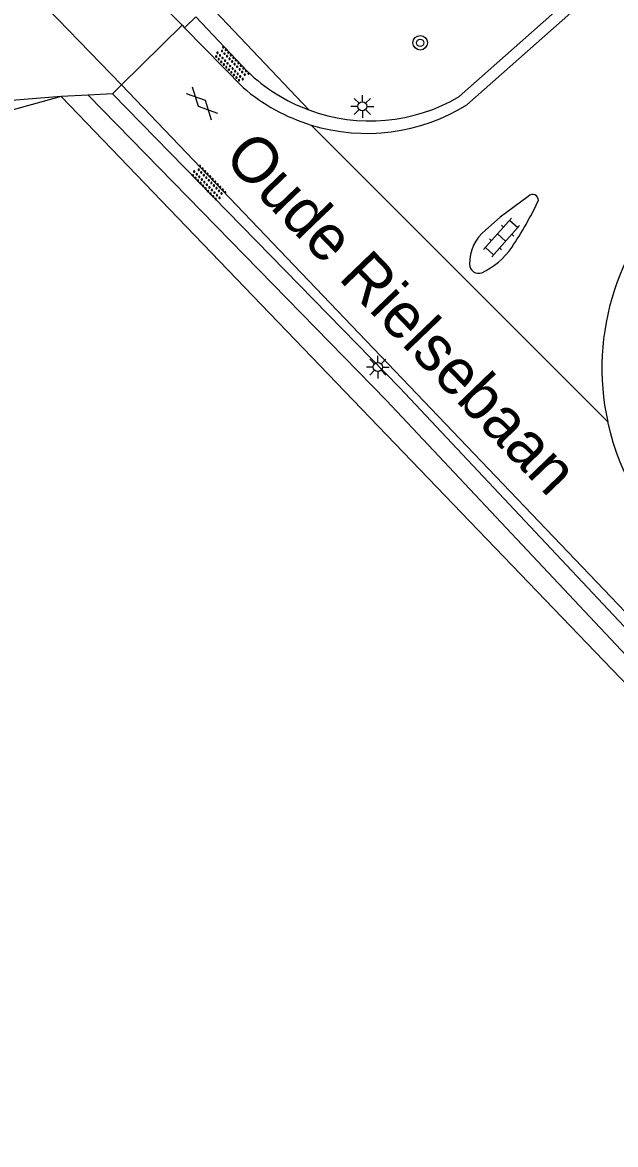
# Model space of a CAD drawing. Extents: x 124000 to 129000, y 395500 to 397503.
# Drawn here: x 128242.9 to 128275.5, y 396686.3 to 396747.8 of the extents above; entities that cross this region are included whole.
import ezdxf

# ---------------------------------------------------------------- set-up
doc = ezdxf.new("R2010")
doc.units = 0
for name, color, linetype in [('gg-afsc-erfafscheiding', 7, 'Continuous'), ('gg-afsc-hekwerk', 7, 'Continuous'), ('gg-anno-openbare ruimte label', 7, 'Continuous'), ('gg-knt-onverhard', 7, 'Continuous'), ('gg-knt-verharding', 7, 'Continuous'), ('gt-grn-groengrens NZ', 7, 'Continuous'), ('gt-symb-boom', 7, 'Continuous'), ('gt-symb-gesloten verharding', 7, 'Continuous'), ('gt-symb-klinker verharding', 7, 'Continuous'), ('gt-symb-lichtmast', 7, 'Continuous'), ('gt-symb-overige verharding', 7, 'Continuous')]:
    doc.layers.add(name, color=color, linetype=linetype)

# ---------------------------------------------------------------- blocks, each defined once
blk = doc.blocks.new('gt0-LMAST')
at = {"layer": 'gt-symb-lichtmast'}
for p, q in [((-0.005, 0.246), (-0.005, 0.621)), ((-0.182, 0.173), (-0.447, 0.438)), ((0.172, 0.173), (0.437, 0.438)), ((-0.255, -0.004), (-0.63, -0.004)), ((-0.182, -0.181), (-0.447, -0.446)), ((-0.005, -0.254), (-0.005, -0.629)), ((0.437, -0.446), (0.172, -0.181)), ((0.245, -0.004), (0.62, -0.004))]:
    blk.add_line(p, q, dxfattribs=at)
blk.add_circle((-0.005, -0.004), 0.25, dxfattribs=at)
blk = doc.blocks.new('gt0-KL1')
at = {"layer": 'gt-symb-klinker verharding'}
for p, q in [((-1.15, 0.3), (1.15, 0.3)), ((-1, -0.3), (-1, 0.3)), ((-0.5, 0.3), (-0.5, 0.45)), ((0, -0.3), (0, 0.3)), ((0.5, 0.3), (0.5, 0.45)), ((1, -0.3), (1, 0.3)), ((-1.15, -0.3), (1.15, -0.3)), ((-0.5, -0.45), (-0.5, -0.3)), ((0.5, -0.45), (0.5, -0.3))]:
    blk.add_line(p, q, dxfattribs=at)
blk = doc.blocks.new('gt0-GESVH1')
at = {"layer": 'gt-symb-gesloten verharding'}
for p, q in [((-0.992, -0.261), (0.008, 0.239)), ((0.008, -0.261), (-0.992, 0.239)), ((0.008, 0.239), (1.008, -0.261)), ((1.008, 0.239), (0.008, -0.261))]:
    blk.add_line(p, q, dxfattribs=at)
blk = doc.blocks.new('gt0-OVH')
at = {"layer": 'gt-symb-overige verharding'}
for points in [[(-0.972, 0.298), (-0.967, 0.308), (-0.965, 0.319), (-0.966, 0.33), (-0.971, 0.34), (-0.978, 0.348), (-0.988, 0.353), (-0.999, 0.355), (-1.01, 0.354), (-1.02, 0.349), (-1.028, 0.342), (-1.033, 0.332), (-1.035, 0.321), (-1.034, 0.31), (-1.029, 0.3), (-1.022, 0.292), (-1.012, 0.287), (-1.001, 0.285), (-0.99, 0.286), (-0.98, 0.291)], [(-0.872, 0.106), (-0.867, 0.116), (-0.865, 0.126), (-0.866, 0.137), (-0.871, 0.147), (-0.878, 0.156), (-0.888, 0.161), (-0.899, 0.163), (-0.91, 0.162), (-0.92, 0.157), (-0.928, 0.15), (-0.933, 0.14), (-0.935, 0.129), (-0.934, 0.118), (-0.929, 0.108), (-0.922, 0.1), (-0.912, 0.095), (-0.901, 0.092), (-0.89, 0.094), (-0.88, 0.098)], [(-0.772, 0.298), (-0.767, 0.308), (-0.765, 0.319), (-0.766, 0.33), (-0.771, 0.34), (-0.778, 0.348), (-0.788, 0.353), (-0.799, 0.355), (-0.81, 0.354), (-0.82, 0.349), (-0.828, 0.342), (-0.833, 0.332), (-0.835, 0.321), (-0.834, 0.31), (-0.829, 0.3), (-0.822, 0.292), (-0.812, 0.287), (-0.801, 0.285), (-0.79, 0.286), (-0.78, 0.291)], [(-0.672, 0.106), (-0.667, 0.116), (-0.665, 0.126), (-0.666, 0.137), (-0.671, 0.147), (-0.678, 0.156), (-0.688, 0.161), (-0.699, 0.163), (-0.71, 0.162), (-0.72, 0.157), (-0.728, 0.15), (-0.733, 0.14), (-0.735, 0.129), (-0.734, 0.118), (-0.729, 0.108), (-0.722, 0.1), (-0.712, 0.095), (-0.701, 0.092), (-0.69, 0.094), (-0.68, 0.098)], [(-0.572, 0.298), (-0.567, 0.308), (-0.565, 0.319), (-0.566, 0.33), (-0.571, 0.34), (-0.578, 0.348), (-0.588, 0.353), (-0.599, 0.355), (-0.61, 0.354), (-0.62, 0.349), (-0.628, 0.342), (-0.633, 0.332), (-0.635, 0.321), (-0.634, 0.31), (-0.629, 0.3), (-0.622, 0.292), (-0.612, 0.287), (-0.601, 0.285), (-0.59, 0.286), (-0.58, 0.291)], [(-0.472, 0.106), (-0.467, 0.116), (-0.465, 0.126), (-0.466, 0.137), (-0.471, 0.147), (-0.478, 0.156), (-0.488, 0.161), (-0.499, 0.163), (-0.51, 0.162), (-0.52, 0.157), (-0.528, 0.15), (-0.533, 0.14), (-0.535, 0.129), (-0.534, 0.118), (-0.529, 0.108), (-0.522, 0.1), (-0.512, 0.095), (-0.501, 0.092), (-0.49, 0.094), (-0.48, 0.098)], [(-0.372, 0.298), (-0.367, 0.308), (-0.365, 0.319), (-0.366, 0.33), (-0.371, 0.34), (-0.378, 0.348), (-0.388, 0.353), (-0.399, 0.355), (-0.41, 0.354), (-0.42, 0.349), (-0.428, 0.342), (-0.433, 0.332), (-0.435, 0.321), (-0.434, 0.31), (-0.429, 0.3), (-0.422, 0.292), (-0.412, 0.287), (-0.401, 0.285), (-0.39, 0.286), (-0.38, 0.291)], [(-0.272, 0.106), (-0.267, 0.116), (-0.265, 0.126), (-0.266, 0.137), (-0.271, 0.147), (-0.278, 0.156), (-0.288, 0.161), (-0.299, 0.163), (-0.31, 0.162), (-0.32, 0.157), (-0.328, 0.15), (-0.333, 0.14), (-0.335, 0.129), (-0.334, 0.118), (-0.329, 0.108), (-0.322, 0.1), (-0.312, 0.095), (-0.301, 0.092), (-0.29, 0.094), (-0.28, 0.098)], [(-0.172, 0.298), (-0.167, 0.308), (-0.165, 0.319), (-0.166, 0.33), (-0.171, 0.34), (-0.178, 0.348), (-0.188, 0.353), (-0.199, 0.355), (-0.21, 0.354), (-0.22, 0.349), (-0.228, 0.342), (-0.233, 0.332), (-0.235, 0.321), (-0.234, 0.31), (-0.229, 0.3), (-0.222, 0.292), (-0.212, 0.287), (-0.201, 0.285), (-0.19, 0.286), (-0.18, 0.291)], [(-0.072, 0.106), (-0.067, 0.116), (-0.065, 0.126), (-0.066, 0.137), (-0.071, 0.147), (-0.078, 0.156), (-0.088, 0.161), (-0.099, 0.163), (-0.11, 0.162), (-0.12, 0.157), (-0.128, 0.15), (-0.133, 0.14), (-0.135, 0.129), (-0.134, 0.118), (-0.129, 0.108), (-0.122, 0.1), (-0.112, 0.095), (-0.101, 0.092), (-0.09, 0.094), (-0.08, 0.098)], [(0.028, 0.298), (0.033, 0.308), (0.035, 0.319), (0.034, 0.33), (0.029, 0.34), (0.022, 0.348), (0.012, 0.353), (0.001, 0.355), (-0.01, 0.354), (-0.02, 0.349), (-0.028, 0.342), (-0.033, 0.332), (-0.035, 0.321), (-0.034, 0.31), (-0.029, 0.3), (-0.022, 0.292), (-0.012, 0.287), (-0.001, 0.285), (0.01, 0.286), (0.02, 0.291)], [(0.128, 0.106), (0.133, 0.116), (0.135, 0.126), (0.134, 0.137), (0.129, 0.147), (0.122, 0.156), (0.112, 0.161), (0.101, 0.163), (0.09, 0.162), (0.08, 0.157), (0.072, 0.15), (0.067, 0.14), (0.065, 0.129), (0.066, 0.118), (0.071, 0.108), (0.078, 0.1), (0.088, 0.095), (0.099, 0.092), (0.11, 0.094), (0.12, 0.098)], [(0.228, 0.298), (0.233, 0.308), (0.235, 0.319), (0.234, 0.33), (0.229, 0.34), (0.222, 0.348), (0.212, 0.353), (0.201, 0.355), (0.19, 0.354), (0.18, 0.349), (0.172, 0.342), (0.167, 0.332), (0.165, 0.321), (0.166, 0.31), (0.171, 0.3), (0.178, 0.292), (0.188, 0.287), (0.199, 0.285), (0.21, 0.286), (0.22, 0.291)], [(0.328, 0.106), (0.333, 0.116), (0.335, 0.126), (0.334, 0.137), (0.329, 0.147), (0.322, 0.156), (0.312, 0.161), (0.301, 0.163), (0.29, 0.162), (0.28, 0.157), (0.272, 0.15), (0.267, 0.14), (0.265, 0.129), (0.266, 0.118), (0.271, 0.108), (0.278, 0.1), (0.288, 0.095), (0.299, 0.092), (0.31, 0.094), (0.32, 0.098)], [(0.428, 0.298), (0.433, 0.308), (0.435, 0.319), (0.434, 0.33), (0.429, 0.34), (0.422, 0.348), (0.412, 0.353), (0.401, 0.355), (0.39, 0.354), (0.38, 0.349), (0.372, 0.342), (0.367, 0.332), (0.365, 0.321), (0.366, 0.31), (0.371, 0.3), (0.378, 0.292), (0.388, 0.287), (0.399, 0.285), (0.41, 0.286), (0.42, 0.291)], [(0.528, 0.106), (0.533, 0.116), (0.535, 0.126), (0.534, 0.137), (0.529, 0.147), (0.522, 0.156), (0.512, 0.161), (0.501, 0.163), (0.49, 0.162), (0.48, 0.157), (0.472, 0.15), (0.467, 0.14), (0.465, 0.129), (0.466, 0.118), (0.471, 0.108), (0.478, 0.1), (0.488, 0.095), (0.499, 0.092), (0.51, 0.094), (0.52, 0.098)], [(0.628, 0.298), (0.633, 0.308), (0.635, 0.319), (0.634, 0.33), (0.629, 0.34), (0.622, 0.348), (0.612, 0.353), (0.601, 0.355), (0.59, 0.354), (0.58, 0.349), (0.572, 0.342), (0.567, 0.332), (0.565, 0.321), (0.566, 0.31), (0.571, 0.3), (0.578, 0.292), (0.588, 0.287), (0.599, 0.285), (0.61, 0.286), (0.62, 0.291)], [(0.728, 0.106), (0.733, 0.116), (0.735, 0.126), (0.734, 0.137), (0.729, 0.147), (0.722, 0.156), (0.712, 0.161), (0.701, 0.163), (0.69, 0.162), (0.68, 0.157), (0.672, 0.15), (0.667, 0.14), (0.665, 0.129), (0.666, 0.118), (0.671, 0.108), (0.678, 0.1), (0.688, 0.095), (0.699, 0.092), (0.71, 0.094), (0.72, 0.098)], [(0.828, 0.298), (0.833, 0.308), (0.835, 0.319), (0.834, 0.33), (0.829, 0.34), (0.822, 0.348), (0.812, 0.353), (0.801, 0.355), (0.79, 0.354), (0.78, 0.349), (0.772, 0.342), (0.767, 0.332), (0.765, 0.321), (0.766, 0.31), (0.771, 0.3), (0.778, 0.292), (0.788, 0.287), (0.799, 0.285), (0.81, 0.286), (0.82, 0.291)], [(0.928, 0.106), (0.933, 0.116), (0.935, 0.126), (0.934, 0.137), (0.929, 0.147), (0.922, 0.156), (0.912, 0.161), (0.901, 0.163), (0.89, 0.162), (0.88, 0.157), (0.872, 0.15), (0.867, 0.14), (0.865, 0.129), (0.866, 0.118), (0.871, 0.108), (0.878, 0.1), (0.888, 0.095), (0.899, 0.092), (0.91, 0.094), (0.92, 0.098)], [(1.028, 0.298), (1.033, 0.308), (1.035, 0.319), (1.034, 0.33), (1.029, 0.34), (1.022, 0.348), (1.012, 0.353), (1.001, 0.355), (0.99, 0.354), (0.98, 0.349), (0.972, 0.342), (0.967, 0.332), (0.965, 0.321), (0.966, 0.31), (0.971, 0.3), (0.978, 0.292), (0.988, 0.287), (0.999, 0.285), (1.01, 0.286), (1.02, 0.291)], [(-0.972, -0.142), (-0.967, -0.132), (-0.965, -0.121), (-0.966, -0.11), (-0.971, -0.1), (-0.978, -0.092), (-0.988, -0.087), (-0.999, -0.085), (-1.01, -0.086), (-1.02, -0.091), (-1.028, -0.098), (-1.033, -0.108), (-1.035, -0.119), (-1.034, -0.13), (-1.029, -0.14), (-1.022, -0.148), (-1.012, -0.153), (-1.001, -0.155), (-0.99, -0.154), (-0.98, -0.149)], [(-0.872, -0.334), (-0.867, -0.324), (-0.865, -0.314), (-0.866, -0.303), (-0.871, -0.293), (-0.878, -0.284), (-0.888, -0.279), (-0.899, -0.277), (-0.91, -0.278), (-0.92, -0.283), (-0.928, -0.29), (-0.933, -0.3), (-0.935, -0.311), (-0.934, -0.322), (-0.929, -0.332), (-0.922, -0.34), (-0.912, -0.345), (-0.901, -0.348), (-0.89, -0.346), (-0.88, -0.342)], [(-0.772, -0.142), (-0.767, -0.132), (-0.765, -0.121), (-0.766, -0.11), (-0.771, -0.1), (-0.778, -0.092), (-0.788, -0.087), (-0.799, -0.085), (-0.81, -0.086), (-0.82, -0.091), (-0.828, -0.098), (-0.833, -0.108), (-0.835, -0.119), (-0.834, -0.13), (-0.829, -0.14), (-0.822, -0.148), (-0.812, -0.153), (-0.801, -0.155), (-0.79, -0.154), (-0.78, -0.149)], [(-0.672, -0.334), (-0.667, -0.324), (-0.665, -0.314), (-0.666, -0.303), (-0.671, -0.293), (-0.678, -0.284), (-0.688, -0.279), (-0.699, -0.277), (-0.71, -0.278), (-0.72, -0.283), (-0.728, -0.29), (-0.733, -0.3), (-0.735, -0.311), (-0.734, -0.322), (-0.729, -0.332), (-0.722, -0.34), (-0.712, -0.345), (-0.701, -0.348), (-0.69, -0.346), (-0.68, -0.342)], [(-0.572, -0.142), (-0.567, -0.132), (-0.565, -0.121), (-0.566, -0.11), (-0.571, -0.1), (-0.578, -0.092), (-0.588, -0.087), (-0.599, -0.085), (-0.61, -0.086), (-0.62, -0.091), (-0.628, -0.098), (-0.633, -0.108), (-0.635, -0.119), (-0.634, -0.13), (-0.629, -0.14), (-0.622, -0.148), (-0.612, -0.153), (-0.601, -0.155), (-0.59, -0.154), (-0.58, -0.149)], [(-0.472, -0.334), (-0.467, -0.324), (-0.465, -0.314), (-0.466, -0.303), (-0.471, -0.293), (-0.478, -0.284), (-0.488, -0.279), (-0.499, -0.277), (-0.51, -0.278), (-0.52, -0.283), (-0.528, -0.29), (-0.533, -0.3), (-0.535, -0.311), (-0.534, -0.322), (-0.529, -0.332), (-0.522, -0.34), (-0.512, -0.345), (-0.501, -0.348), (-0.49, -0.346), (-0.48, -0.342)], [(-0.372, -0.142), (-0.367, -0.132), (-0.365, -0.121), (-0.366, -0.11), (-0.371, -0.1), (-0.378, -0.092), (-0.388, -0.087), (-0.399, -0.085), (-0.41, -0.086), (-0.42, -0.091), (-0.428, -0.098), (-0.433, -0.108), (-0.435, -0.119), (-0.434, -0.13), (-0.429, -0.14), (-0.422, -0.148), (-0.412, -0.153), (-0.401, -0.155), (-0.39, -0.154), (-0.38, -0.149)], [(-0.272, -0.334), (-0.267, -0.324), (-0.265, -0.314), (-0.266, -0.303), (-0.271, -0.293), (-0.278, -0.284), (-0.288, -0.279), (-0.299, -0.277), (-0.31, -0.278), (-0.32, -0.283), (-0.328, -0.29), (-0.333, -0.3), (-0.335, -0.311), (-0.334, -0.322), (-0.329, -0.332), (-0.322, -0.34), (-0.312, -0.345), (-0.301, -0.348), (-0.29, -0.346), (-0.28, -0.342)], [(-0.172, -0.142), (-0.167, -0.132), (-0.165, -0.121), (-0.166, -0.11), (-0.171, -0.1), (-0.178, -0.092), (-0.188, -0.087), (-0.199, -0.085), (-0.21, -0.086), (-0.22, -0.091), (-0.228, -0.098), (-0.233, -0.108), (-0.235, -0.119), (-0.234, -0.13), (-0.229, -0.14), (-0.222, -0.148), (-0.212, -0.153), (-0.201, -0.155), (-0.19, -0.154), (-0.18, -0.149)], [(-0.072, -0.334), (-0.067, -0.324), (-0.065, -0.314), (-0.066, -0.303), (-0.071, -0.293), (-0.078, -0.284), (-0.088, -0.279), (-0.099, -0.277), (-0.11, -0.278), (-0.12, -0.283), (-0.128, -0.29), (-0.133, -0.3), (-0.135, -0.311), (-0.134, -0.322), (-0.129, -0.332), (-0.122, -0.34), (-0.112, -0.345), (-0.101, -0.348), (-0.09, -0.346), (-0.08, -0.342)], [(0.028, -0.142), (0.033, -0.132), (0.035, -0.121), (0.034, -0.11), (0.029, -0.1), (0.022, -0.092), (0.012, -0.087), (0.001, -0.085), (-0.01, -0.086), (-0.02, -0.091), (-0.028, -0.098), (-0.033, -0.108), (-0.035, -0.119), (-0.034, -0.13), (-0.029, -0.14), (-0.022, -0.148), (-0.012, -0.153), (-0.001, -0.155), (0.01, -0.154), (0.02, -0.149)], [(0.128, -0.334), (0.133, -0.324), (0.135, -0.314), (0.134, -0.303), (0.129, -0.293), (0.122, -0.284), (0.112, -0.279), (0.101, -0.277), (0.09, -0.278), (0.08, -0.283), (0.072, -0.29), (0.067, -0.3), (0.065, -0.311), (0.066, -0.322), (0.071, -0.332), (0.078, -0.34), (0.088, -0.345), (0.099, -0.348), (0.11, -0.346), (0.12, -0.342)], [(0.228, -0.142), (0.233, -0.132), (0.235, -0.121), (0.234, -0.11), (0.229, -0.1), (0.222, -0.092), (0.212, -0.087), (0.201, -0.085), (0.19, -0.086), (0.18, -0.091), (0.172, -0.098), (0.167, -0.108), (0.165, -0.119), (0.166, -0.13), (0.171, -0.14), (0.178, -0.148), (0.188, -0.153), (0.199, -0.155), (0.21, -0.154), (0.22, -0.149)], [(0.328, -0.334), (0.333, -0.324), (0.335, -0.314), (0.334, -0.303), (0.329, -0.293), (0.322, -0.284), (0.312, -0.279), (0.301, -0.277), (0.29, -0.278), (0.28, -0.283), (0.272, -0.29), (0.267, -0.3), (0.265, -0.311), (0.266, -0.322), (0.271, -0.332), (0.278, -0.34), (0.288, -0.345), (0.299, -0.348), (0.31, -0.346), (0.32, -0.342)], [(0.428, -0.142), (0.433, -0.132), (0.435, -0.121), (0.434, -0.11), (0.429, -0.1), (0.422, -0.092), (0.412, -0.087), (0.401, -0.085), (0.39, -0.086), (0.38, -0.091), (0.372, -0.098), (0.367, -0.108), (0.365, -0.119), (0.366, -0.13), (0.371, -0.14), (0.378, -0.148), (0.388, -0.153), (0.399, -0.155), (0.41, -0.154), (0.42, -0.149)], [(0.528, -0.334), (0.533, -0.324), (0.535, -0.314), (0.534, -0.303), (0.529, -0.293), (0.522, -0.284), (0.512, -0.279), (0.501, -0.277), (0.49, -0.278), (0.48, -0.283), (0.472, -0.29), (0.467, -0.3), (0.465, -0.311), (0.466, -0.322), (0.471, -0.332), (0.478, -0.34), (0.488, -0.345), (0.499, -0.348), (0.51, -0.346), (0.52, -0.342)], [(0.628, -0.142), (0.633, -0.132), (0.635, -0.121), (0.634, -0.11), (0.629, -0.1), (0.622, -0.092), (0.612, -0.087), (0.601, -0.085), (0.59, -0.086), (0.58, -0.091), (0.572, -0.098), (0.567, -0.108), (0.565, -0.119), (0.566, -0.13), (0.571, -0.14), (0.578, -0.148), (0.588, -0.153), (0.599, -0.155), (0.61, -0.154), (0.62, -0.149)], [(0.728, -0.334), (0.733, -0.324), (0.735, -0.314), (0.734, -0.303), (0.729, -0.293), (0.722, -0.284), (0.712, -0.279), (0.701, -0.277), (0.69, -0.278), (0.68, -0.283), (0.672, -0.29), (0.667, -0.3), (0.665, -0.311), (0.666, -0.322), (0.671, -0.332), (0.678, -0.34), (0.688, -0.345), (0.699, -0.348), (0.71, -0.346), (0.72, -0.342)], [(0.828, -0.142), (0.833, -0.132), (0.835, -0.121), (0.834, -0.11), (0.829, -0.1), (0.822, -0.092), (0.812, -0.087), (0.801, -0.085), (0.79, -0.086), (0.78, -0.091), (0.772, -0.098), (0.767, -0.108), (0.765, -0.119), (0.766, -0.13), (0.771, -0.14), (0.778, -0.148), (0.788, -0.153), (0.799, -0.155), (0.81, -0.154), (0.82, -0.149)], [(0.928, -0.334), (0.933, -0.324), (0.935, -0.314), (0.934, -0.303), (0.929, -0.293), (0.922, -0.284), (0.912, -0.279), (0.901, -0.277), (0.89, -0.278), (0.88, -0.283), (0.872, -0.29), (0.867, -0.3), (0.865, -0.311), (0.866, -0.322), (0.871, -0.332), (0.878, -0.34), (0.888, -0.345), (0.899, -0.348), (0.91, -0.346), (0.92, -0.342)], [(1.028, -0.142), (1.033, -0.132), (1.035, -0.121), (1.034, -0.11), (1.029, -0.1), (1.022, -0.092), (1.012, -0.087), (1.001, -0.085), (0.99, -0.086), (0.98, -0.091), (0.972, -0.098), (0.967, -0.108), (0.965, -0.119), (0.966, -0.13), (0.971, -0.14), (0.978, -0.148), (0.988, -0.153), (0.999, -0.155), (1.01, -0.154), (1.02, -0.149)]]:
    blk.add_lwpolyline(points, close=True, dxfattribs=at)
blk = doc.blocks.new('gt0-BOOM')
at = {"layer": 'gt-symb-boom'}
for radius in [0.4, 0.2]:
    blk.add_circle((0, 0), radius, dxfattribs=at)

msp = doc.modelspace()

# ---------------------------------------------------------------- linework, layer by layer
at = {"layer": 'gg-afsc-erfafscheiding'}
msp.add_line((128258.762, 396742.223), (128275.032, 396725.943), dxfattribs=at)
at = {"layer": 'gg-afsc-hekwerk'}
msp.add_line((128245.045, 396743.793), (128164.982, 396721.549), dxfattribs=at)
msp.add_lwpolyline([(128245.045, 396743.793), (128280.756, 396706.65), (128285.168, 396702.012)], dxfattribs=at)
at = {"layer": 'gg-knt-onverhard'}
for p, q in [((128246.532, 396743.868), (128245.045, 396743.793)), ((128247.864, 396743.936), (128246.532, 396743.868))]:
    msp.add_line(p, q, dxfattribs=at)
msp.add_lwpolyline([(128245.045, 396743.793), (128238.939, 396743.289), (128184.959, 396728.292), (128165.149, 396722.551)], dxfattribs=at)
at = {"layer": 'gg-knt-verharding'}
for p, q in [((128251.684, 396747.701), (128245.008, 396754.464)), ((128267.313, 396743.331), (128275.402, 396750.507)), ((128243.294, 396749.665), (128248.36, 396744.42)), ((128248.36, 396744.42), (128251.684, 396747.701)), ((128251.684, 396747.701), (128251.825, 396747.557)), ((128251.825, 396747.557), (128255.031, 396744.28)), ((128247.864, 396743.936), (128248.36, 396744.42))]:
    msp.add_line(p, q, dxfattribs=at)
for points in [[(128266.891, 396743.779), (128274.991, 396750.97), (128275.402, 396750.507)], [(128255.274, 396745.158), (128252.44, 396748.159), (128251.825, 396747.557)], [(128379.723, 396588.291), (128367.716, 396604.926), (128351.565, 396627.023), (128344.536, 396636.682), (128336.766, 396647.156), (128328.386, 396658.037), (128319.196, 396669.318), (128312.094, 396677.486), (128300.69, 396689.775), (128281.531, 396709.739), (128248.36, 396744.42)], [(128301.077, 396688.348), (128300.166, 396689.331), (128281.069, 396709.25), (128263.624, 396727.805), (128247.864, 396743.936)], [(128270.678, 396738.312), (128269.141, 396737.176), (128268.329, 396736.456)]]:
    msp.add_lwpolyline(points, dxfattribs=at)
for centre, radius, start, end in [((128261.982, 396752.126), 9.672, 226.09158, 249.79984), ((128261.814, 396752.171), 10.405, 229.31752, 252.94423), ((128261.994, 396752.139), 9.688, 249.75538, 300.35912), ((128261.82, 396752.177), 10.413, 252.92485, 301.84114), ((128288.473, 396728.875), 13.757, 131.62381, 192.30671), ((128270.913, 396738.092), 0.322, 357.49116, 136.93354), ((128254.253, 396746.072), 18.769, 325.76221, 334.79132), ((128269.753, 396734.655), 2.296, 128.33303, 181.52879), ((128266.301, 396737.944), 4.237, 295.56302, 324.96914), ((128267.951, 396734.582), 0.493, 178.64029, 291.11248), ((128288.473, 396728.877), 13.758, 192.31355, 230.33101)]:
    msp.add_arc(centre, radius, start, end, dxfattribs=at)
at = {"layer": 'gt-grn-groengrens NZ'}
for points in [[(128258.642, 396743.049), (128252.468, 396749.586), (128251.838, 396748.969)], [(128285.929, 396702.736), (128280.344, 396708.561), (128262.902, 396727.113), (128246.532, 396743.868)]]:
    msp.add_lwpolyline(points, dxfattribs=at)

# ---------------------------------------------------------------- block references
at = {"layer": 'gt-symb-boom'}
msp.add_blockref('gt0-BOOM', (128264.747, 396746.733), dxfattribs=at)
at = {"layer": 'gt-symb-gesloten verharding', "rotation": -46.13442163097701}
msp.add_blockref('gt0-GESVH1', (128252.778, 396743.422), dxfattribs=at)
at = {"layer": 'gt-symb-klinker verharding', "rotation": -131.55261314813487}
msp.add_blockref('gt0-KL1', (128269.21, 396736.056), dxfattribs=at)
at = {"layer": 'gt-symb-lichtmast'}
for p in [(128261.58, 396743.247), (128262.429, 396728.952)]:
    msp.add_blockref('gt0-LMAST', p, dxfattribs=at)
at = {"layer": 'gt-symb-overige verharding', "rotation": -46.13442163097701}
for p in [(128254.407, 396745.547), (128253.132, 396739.031)]:
    msp.add_blockref('gt0-OVH', p, dxfattribs=at)

# ---------------------------------------------------------------- texts
at = {"layer": 'gg-anno-openbare ruimte label'}
msp.add_text('Oude Rielsebaan', height=2.5, rotation=313.9, dxfattribs=at).set_placement((128253.893, 396740.366))

doc.saveas('drawing.dxf')
